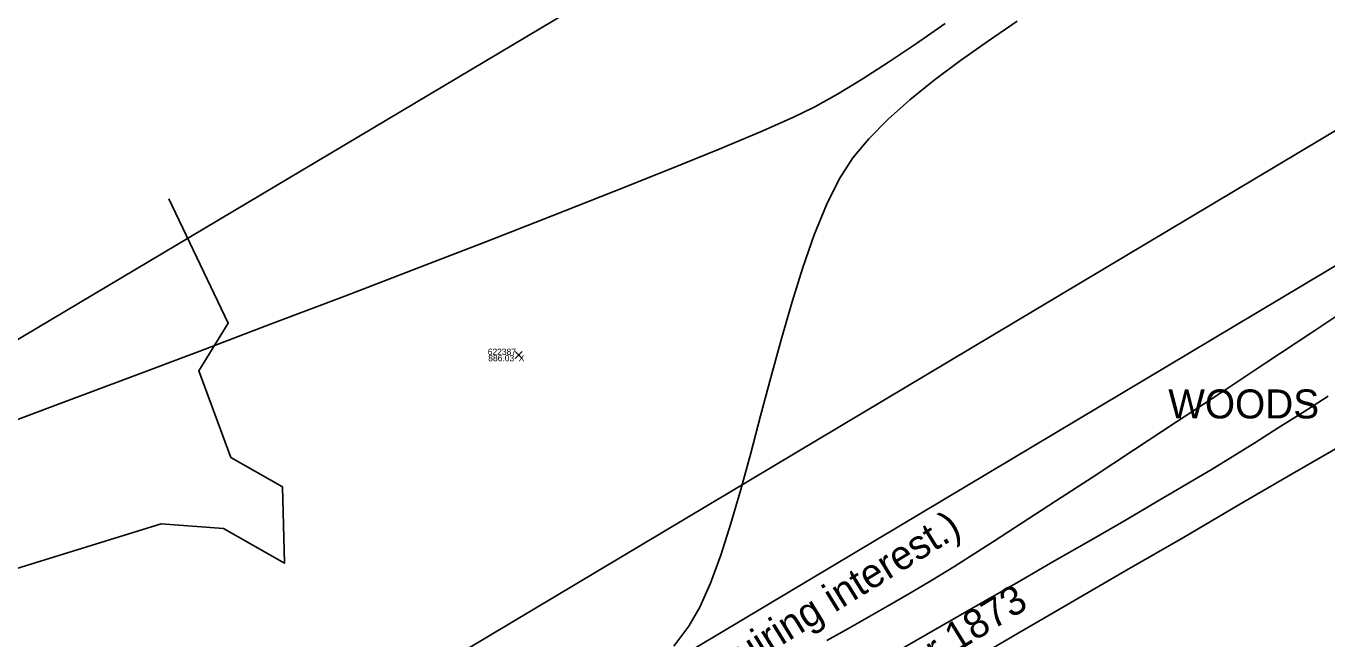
# Model space of a CAD drawing. Extents: x 1957117 to 1971063, y 701601 to 715861.
# Drawn here: x 1965162.5 to 1965234.3, y 708905.8 to 708939.6 of the extents above; entities that cross this region are included whole.
import ezdxf

# ---------------------------------------------------------------- set-up
doc = ezdxf.new("R2010")
doc.units = 0
for name, color, linetype in [('AP_X_Lights', 7, 'Continuous'), ('DT_X_Contour_Major', 7, 'Continuous'), ('DT_X_Contour_Minor', 7, 'Continuous'), ('DT_X_TIN_Hull', 7, 'Continuous'), ('PV_P_Shoulder', 7, 'Continuous'), ('RS_Raster1', 7, 'Continuous'), ('RW_X_Esmt_RR', 7, 'Continuous'), ('RW_X_Text', 7, 'Continuous'), ('SC_Scratch1', 7, 'Continuous'), ('SC_Shading5', 7, 'Continuous'), ('VG_X_Text', 7, 'Continuous'), ('VG_X_Tree_Line_Rt', 7, 'Continuous')]:
    doc.layers.add(name, color=color, linetype=linetype)

msp = doc.modelspace()

# ---------------------------------------------------------------- linework, layer by layer
at = {"layer": 'AP_X_Lights'}
for p, q in [((1965189.489, 708921.299), (1965189.877, 708921.689)), ((1965189.489, 708921.689), (1965189.877, 708921.299))]:
    msp.add_line(p, q, dxfattribs=at)
at = {"layer": 'DT_X_Contour_Major'}
msp.add_lwpolyline([(1965235.123, 708916.534), (1965232.362, 708914.928), (1965229.418, 708913.215), (1965226.35, 708911.43), (1965223.222, 708909.61), (1965220.093, 708907.79), (1965217.025, 708906.005), (1965214.079, 708904.291)], dxfattribs=at)
msp.add_lwpolyline([(1965235.123, 708916.534), (1965232.362, 708914.928), (1965229.418, 708913.215), (1965226.35, 708911.43), (1965223.222, 708909.61), (1965220.093, 708907.79), (1965217.025, 708906.005), (1965214.079, 708904.291)], dxfattribs=at)
at = {"layer": 'DT_X_Contour_Minor'}
for points in [[(1965213.219, 708939.78), (1965211.621, 708938.676), (1965210.085, 708937.648), (1965208.628, 708936.712), (1965207.265, 708935.885), (1965206.013, 708935.186), (1965204.802, 708934.599), (1965203.023, 708933.814), (1965200.742, 708932.855), (1965198.023, 708931.745), (1965194.929, 708930.507), (1965191.524, 708929.165), (1965187.874, 708927.742), (1965184.041, 708926.262), (1965180.09, 708924.747), (1965176.085, 708923.222), (1965172.09, 708921.709), (1965168.169, 708920.233), (1965164.386, 708918.815), (1965160.805, 708917.48)], [(1965213.219, 708939.78), (1965211.621, 708938.676), (1965210.085, 708937.648), (1965208.628, 708936.712), (1965207.265, 708935.885), (1965206.013, 708935.186), (1965204.802, 708934.599), (1965203.023, 708933.814), (1965200.742, 708932.855), (1965198.023, 708931.745), (1965194.929, 708930.507), (1965191.524, 708929.165), (1965187.874, 708927.742), (1965184.041, 708926.262), (1965180.09, 708924.747), (1965176.085, 708923.222), (1965172.09, 708921.709), (1965168.169, 708920.233), (1965164.386, 708918.815), (1965160.805, 708917.48)], [(1965198.234, 708905.423), (1965199.072, 708906.53), (1965199.68, 708907.578), (1965200.265, 708908.896), (1965200.833, 708910.445), (1965201.389, 708912.185), (1965201.938, 708914.075), (1965202.484, 708916.075), (1965203.032, 708918.144), (1965203.589, 708920.243), (1965204.158, 708922.332), (1965204.745, 708924.369), (1965205.355, 708926.315), (1965205.992, 708928.129), (1965206.662, 708929.771), (1965207.371, 708931.201), (1965208.122, 708932.379), (1965208.995, 708933.428), (1965210.05, 708934.494), (1965211.261, 708935.573), (1965212.606, 708936.659), (1965214.058, 708937.747), (1965215.593, 708938.831), (1965217.187, 708939.907)], [(1965198.234, 708905.423), (1965199.072, 708906.53), (1965199.68, 708907.578), (1965200.265, 708908.896), (1965200.833, 708910.445), (1965201.389, 708912.185), (1965201.938, 708914.075), (1965202.484, 708916.075), (1965203.032, 708918.144), (1965203.589, 708920.243), (1965204.158, 708922.332), (1965204.745, 708924.369), (1965205.355, 708926.315), (1965205.992, 708928.129), (1965206.662, 708929.771), (1965207.371, 708931.201), (1965208.122, 708932.379), (1965208.995, 708933.428), (1965210.05, 708934.494), (1965211.261, 708935.573), (1965212.606, 708936.659), (1965214.058, 708937.747), (1965215.593, 708938.831), (1965217.187, 708939.907)], [(1965235.811, 708924.315), (1965233.381, 708922.699), (1965230.9, 708921.054), (1965228.414, 708919.41), (1965225.966, 708917.796), (1965223.602, 708916.241), (1965221.367, 708914.774), (1965219.305, 708913.426), (1965217.462, 708912.226), (1965215.882, 708911.202), (1965214.61, 708910.386), (1965213.691, 708909.805), (1965212.507, 708909.08), (1965211.332, 708908.382), (1965210.165, 708907.704), (1965209.003, 708907.041), (1965207.844, 708906.388), (1965206.687, 708905.737)], [(1965235.811, 708924.315), (1965233.381, 708922.699), (1965230.9, 708921.054), (1965228.414, 708919.41), (1965225.966, 708917.796), (1965223.602, 708916.241), (1965221.367, 708914.774), (1965219.305, 708913.426), (1965217.462, 708912.226), (1965215.882, 708911.202), (1965214.61, 708910.386), (1965213.691, 708909.805), (1965212.507, 708909.08), (1965211.332, 708908.382), (1965210.165, 708907.704), (1965209.003, 708907.041), (1965207.844, 708906.388), (1965206.687, 708905.737)], [(1965234.343, 708919.219), (1965232.945, 708918.326), (1965231.588, 708917.466), (1965230.285, 708916.647), (1965229.049, 708915.875), (1965227.934, 708915.193), (1965226.561, 708914.374), (1965224.969, 708913.438), (1965223.195, 708912.404), (1965221.276, 708911.293), (1965219.251, 708910.126), (1965217.156, 708908.922), (1965215.03, 708907.702), (1965212.911, 708906.487), (1965210.836, 708905.295)], [(1965234.343, 708919.219), (1965232.945, 708918.326), (1965231.588, 708917.466), (1965230.285, 708916.647), (1965229.049, 708915.875), (1965227.934, 708915.193), (1965226.561, 708914.374), (1965224.969, 708913.438), (1965223.195, 708912.404), (1965221.276, 708911.293), (1965219.251, 708910.126), (1965217.156, 708908.922), (1965215.03, 708907.702), (1965212.911, 708906.487), (1965210.836, 708905.295)]]:
    msp.add_lwpolyline(points, dxfattribs=at)
at = {"layer": 'DT_X_TIN_Hull'}
msp.add_lwpolyline([(1965654.853, 709209.386), (1965525.495, 709135.113), (1965492.711, 709098.213), (1965445.766, 709075.697), (1965362.39, 709030.416), (1965316.471, 708998.261), (1965272.984, 708978.212), (1965229.433, 708962.489), (1965134.592, 708906.013)], dxfattribs=at)
at = {"layer": 'RW_X_Esmt_RR'}
for points in [[(1965146.893, 708881.416), (1965457.748, 709067.051)], [(1965150.233, 708875.963), (1965461.088, 709061.598)]]:
    msp.add_lwpolyline(points, dxfattribs=at)
at = {"layer": 'SC_Shading5'}
for points in [[(1963589.678, 706586.994), (1963626.625, 706689.548), (1963651.76, 706746.832), (1963668.09, 706778.596), (1963682.768, 706805.402), (1963734.424, 706911.594), (1963826.849, 707116.717), (1963877.258, 707215.645), (1963964.981, 707354.472), (1964070.526, 707509.355), (1964132.574, 707601.994), (1964163.9, 707642.169), (1964191.2, 707685.167), (1964278.98, 707807.131), (1964326.11, 707874.364), (1964396.427, 707968.962), (1964508.519, 708133.679), (1964655.588, 708336.552), (1964745.319, 708429.172), (1964840.327, 708522.317), (1964988.178, 708660.245), (1965089.796, 708739.041), (1965251.743, 708835.216), (1965415.807, 708922.048), (1965866.2, 709149.38), (1966173.543, 709294.131), (1966283.627, 709338.196), (1966534.003, 709419.214), (1966689.084, 709471.266), (1967008.468, 709641.817), (1967166.677, 709750.124), (1967422.113, 709931.083), (1967818.707, 710198.831), (1968187.021, 710459.852), (1968360.589, 710592.493), (1968496.543, 710707.847), (1968606.427, 710809.378), (1968733.391, 710937.091), (1968807.28, 711025.4), (1968843.008, 711077.094), (1968863.233, 711106.099), (1968909.747, 711171.311), (1968974.133, 711279.559), (1969130.932, 711546.915), (1969247.433, 711744.686), (1969402.714, 712016.424), (1969505.287, 712191.789), (1969666.311, 712460.805), (1969771.586, 712639.896), (1969880.058, 712820.917), (1969964.994, 712955.706), (1969990.005, 713000.084), (1970030.065, 713068.479)], [(1963609.915, 706579.703), (1963646.615, 706681.572), (1963671.193, 706737.585), (1963687.092, 706768.511), (1963701.884, 706795.526), (1963753.906, 706902.469), (1963846.249, 707107.41), (1963895.973, 707204.994), (1963982.966, 707342.667), (1964088.35, 707497.312), (1964150.015, 707589.379), (1964181.502, 707629.761), (1964209.024, 707673.109), (1964296.517, 707794.674), (1964343.552, 707861.772), (1964413.958, 707956.489), (1964526.123, 708121.313), (1964672.104, 708322.686), (1964760.576, 708414.006), (1964855.195, 708506.77), (1965002.134, 708643.847), (1965101.925, 708721.226), (1965262.272, 708816.451), (1965425.685, 708902.939), (1965875.63, 709130.044), (1966182.13, 709274.398), (1966290.944, 709317.954), (1966540.737, 709398.785), (1966697.632, 709451.445), (1967019.644, 709623.399), (1967178.971, 709732.471), (1967434.35, 709913.39), (1967830.945, 710181.14), (1968199.774, 710442.525), (1968374.086, 710575.735), (1968510.806, 710691.739), (1968621.36, 710793.889), (1968749.296, 710922.58), (1968824.413, 711012.355), (1968860.678, 711064.827), (1968880.812, 711093.701), (1968927.778, 711159.547), (1968992.655, 711268.62), (1969149.476, 711536.015), (1969266.039, 711733.891), (1969421.336, 712005.657), (1969523.8, 712180.835), (1969684.812, 712449.831), (1969790.084, 712628.917), (1969898.385, 712809.653), (1969983.474, 712944.685), (1970008.657, 712989.367), (1970048.626, 713057.607)]]:
    msp.add_spline(points, degree=3, dxfattribs=at)
at = {"layer": 'VG_X_Tree_Line_Rt'}
msp.add_lwpolyline([(1965170.385, 708930.104), (1965173.659, 708923.252), (1965172.037, 708920.618), (1965173.811, 708915.845), (1965176.654, 708914.224), (1965176.759, 708909.997), (1965173.403, 708911.913), (1965169.96, 708912.18), (1965162, 708909.719), (1965160.647, 708907.923), (1965157.068, 708906.598), (1965154.926, 708911.069), (1965149.199, 708911.894), (1965142.215, 708910.529), (1965138.206, 708906.778), (1965134.116, 708906.233)], dxfattribs=at)

# ---------------------------------------------------------------- texts
at = {"layer": 'PV_P_Shoulder'}
msp.add_text('886.03', height=0.35, dxfattribs=at).set_placement((1965188.005, 708921.144))
at = {"layer": 'RS_Raster1'}
msp.add_text('622387', height=0.35, dxfattribs=at).set_placement((1965187.977, 708921.494))
at = {"layer": 'RW_X_Text'}
for s, p in [('(Known information on RR acquiring interest.)', (1965177.361, 708888.909)), ('A&LE Railway Secy Record P171-A: Year 1873', (1965179.408, 708883.842))]:
    msp.add_text(s, height=1.6, rotation=31.66513, dxfattribs=at).set_placement(p)
at = {"layer": 'SC_Scratch1'}
msp.add_text('X', height=0.35, dxfattribs=at).set_placement((1965189.683, 708921.144))
at = {"layer": 'VG_X_Text'}
msp.add_text('WOODS', height=1.6, dxfattribs=at).set_placement((1965225.52, 708917.992))

doc.saveas('drawing.dxf')
